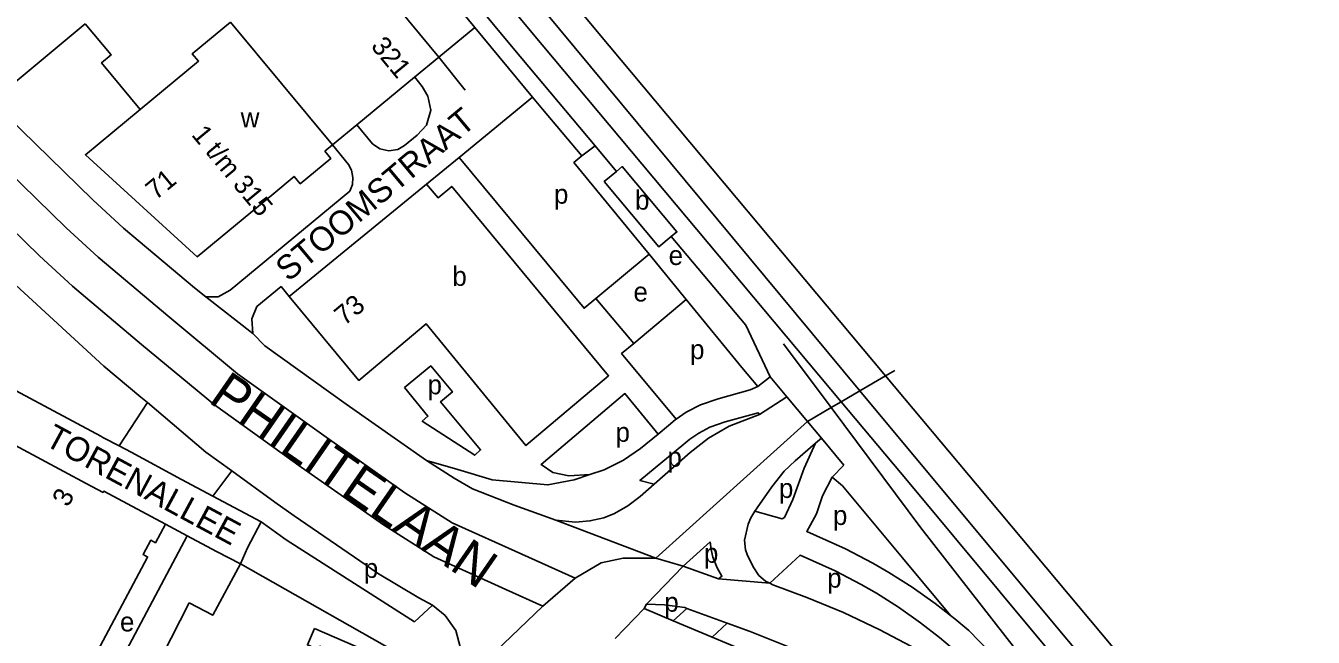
# Model space of a CAD drawing. Extents: x 159261 to 160849, y 382514 to 384534.
# Drawn here: x 160141.9 to 160408, y 383983.6 to 384110.1 of the extents above; entities that cross this region are included whole.
import ezdxf

# ---------------------------------------------------------------- set-up
doc = ezdxf.new("R2010")
doc.units = 0
for name, color, linetype in [('BLT_Basislijn', 7, 'Continuous'), ('BLT_Bebouwing', 7, 'Continuous'), ('BLT_Centroide', 7, 'Continuous'), ('BLT_Huisnummer', 7, 'Continuous'), ('BLT_Huisnummer_reeks', 7, 'Continuous'), ('BLT_Onderverdeling_panden', 7, 'Continuous'), ('BLT_Spoorlijn', 7, 'Continuous'), ('BLT_Straatnaam', 7, 'Continuous'), ('BLT_Straatnaam_hoofdweg', 7, 'Continuous'), ('BLT_Vlakafsluiter', 7, 'Continuous')]:
    doc.layers.add(name, color=color, linetype=linetype)

msp = doc.modelspace()

# ---------------------------------------------------------------- linework, layer by layer
at = {"layer": 'BLT_Basislijn'}
for p, q in [((160118.37, 384250), (160234.74, 384109.69)), ((160234.74, 384109.69), (160246.65, 384095.32)), ((160231.48, 384082.83), (160246.65, 384095.32)), ((160246.65, 384095.32), (160248.73, 384092.81)), ((160248.73, 384092.81), (160256.84, 384083.14)), ((160205.3, 384085.42), (160203.7, 384084.15)), ((160256.84, 384083.14), (160259.57, 384085.26)), ((160259.57, 384085.26), (160264.02, 384079.95)), ((160224.75, 384077.33), (160231.48, 384082.83)), ((160270.72, 384062.83), (160259.73, 384053.65)), ((160270.72, 384062.83), (160278.41, 384053.44)), ((160102.84, 384054.41), (160157.4, 384025.16)), ((160267.55, 384044.36), (160259.73, 384053.65)), ((160278.41, 384053.44), (160267.55, 384044.36)), ((160293.18, 384035.43), (160295.78, 384037.44)), ((160295.78, 384037.44), (160299.21, 384033.34)), ((160161.18, 384023.17), (160167.07, 384032.13)), ((160167.07, 384032.13), (160165.71, 384033.28)), ((160179.1, 384021.91), (160167.07, 384032.13)), ((160293.59, 384029.7), (160299.21, 384033.34)), ((160299.21, 384033.34), (160303.46, 384028.24)), ((160272.16, 383999.98), (160303.46, 384028.24)), ((160303.46, 384028.24), (160306.34, 384024.78)), ((160272.59, 384025.63), (160268.99, 384022.66)), ((160305.15, 384023.76), (160306.34, 384024.78)), ((160306.34, 384024.78), (160311, 384019.21)), ((160161.18, 384023.17), (160163.71, 384021.85)), ((160163.71, 384021.85), (160174.09, 384016.22)), ((160184.49, 384018), (160179.1, 384021.91)), ((160308.59, 384016.7), (160311, 384019.21)), ((160174.09, 384016.22), (160180.58, 384012.76)), ((160180.58, 384012.76), (160184.49, 384018)), ((160193.4, 384011.55), (160184.49, 384018)), ((160180.58, 384012.76), (160190.53, 384007.46)), ((160170.75, 384006.97), (160175.26, 384004.56)), ((160187.71, 384002.1), (160190.53, 384007.46)), ((160190.53, 384007.46), (160195.72, 384003.74)), ((160154.31, 383965.19), (160175.26, 384004.56)), ((160175.26, 384004.56), (160181.31, 384001.34)), ((160196.7, 384003.12), (160195.72, 384003.74)), ((160222.28, 383986.77), (160196.7, 384003.12)), ((160277.77, 383998.3), (160283.35, 384003.34)), ((160181.31, 384001.34), (160186.29, 383998.82)), ((160186.29, 383998.82), (160187.71, 384002.1)), ((160222.74, 383978.12), (160186.29, 383998.82)), ((160225.95, 383990.21), (160222.28, 383986.77)), ((160275.68, 383987.02), (160278.52, 383989.58)), ((160283.76, 383983.63), (160286.87, 383986.52))]:
    msp.add_line(p, q, dxfattribs=at)
for points in [[(160174.89, 384187.05), (160242.64, 384105.44), (160259.57, 384085.26)], [(160171.64, 384049.7), (160156.83, 384062.22), (160150.22, 384068.27), (160144.19, 384074.22), (160127.97, 384089.99), (160115.83, 384102.38), (160099.93, 384118.05)], [(160165.85, 384044.12), (160151.54, 384056.21), (160144.71, 384062.47), (160138.59, 384068.51), (160122.33, 384084.33), (160110.17, 384096.73), (160097.5, 384109.21)], [(160154.2, 384110.43), (160159.52, 384104.01), (160157.58, 384102.4), (160165.55, 384092.77)], [(160210.31, 384089.56), (160213.58, 384085.67), (160215.11, 384084.62), (160216.93, 384084.2), (160218.79, 384084.46), (160220.21, 384085.28), (160222.79, 384087.43), (160224.75, 384089.52), (160225.64, 384092.62), (160225.03, 384095.52), (160223.81, 384097.51), (160222.29, 384099.45)], [(160179.09, 384054.02), (160176.76, 384055.85), (160176.76, 384055.85), (160162.11, 384068.23), (160155.73, 384074.07), (160149.79, 384079.94), (160138.04, 384091.36)], [(160184.17, 384055.36), (160189.71, 384060.01), (160208.85, 384075.87), (160209.44, 384077.21), (160209.48, 384078.71), (160209.19, 384080.18), (160208.6, 384081.4), (160205.3, 384085.42)], [(160231.48, 384082.83), (160257.31, 384051.63), (160259.73, 384053.65)], [(160256.84, 384083.14), (160255.21, 384081.77), (160270.72, 384062.83)], [(160116.95, 384077.92), (160135.41, 384060.43), (160158.05, 384039.65), (160165.71, 384033.28)], [(160275.32, 384066.47), (160290.71, 384048.11), (160295.78, 384037.44)], [(160188.8, 384046.41), (160188.61, 384049.43), (160189.69, 384052), (160194.67, 384056.12), (160196.33, 384054.1)], [(160184.17, 384055.36), (160181.69, 384053.99), (160179.09, 384054.02)], [(160278.41, 384053.44), (160289.93, 384039.38), (160293.18, 384035.43)], [(160191.3, 384043.88), (160188.8, 384046.41)], [(160191.3, 384043.88), (160208.11, 384031.82), (160224.7, 384020.14)], [(160267.55, 384044.36), (160265.05, 384042.27), (160276.3, 384028.68)], [(160185.66, 384038.08), (160203.48, 384025.3), (160220.25, 384013.48), (160230.06, 384007.28), (160244.4, 384000.77), (160255.46, 383995.81)], [(160293.18, 384035.43), (160291.62, 384034.74), (160284.99, 384032.91), (160281.35, 384031.66), (160278.41, 384030.14), (160276.3, 384028.68)], [(160180.88, 384031.66), (160198.84, 384018.78), (160215.81, 384006.83), (160226.25, 384000.22), (160241.11, 383993.48), (160248.76, 383990.05)], [(160272.59, 384025.63), (160265.73, 384033.98), (160248.42, 384019.33), (160250.81, 384017.68), (160254.15, 384016.97), (160258.46, 384017.23)], [(160293.59, 384029.7), (160293.3, 384030.02), (160286.47, 384028.13), (160283.32, 384027.05), (160280.99, 384025.84), (160279.15, 384024.57), (160277.95, 384023.56), (160268.84, 384016.05), (160271.8, 384015.26)], [(160271.8, 384015.26), (160279.26, 384021.83), (160283.04, 384024.8), (160287.26, 384027.24), (160293.59, 384029.7)], [(160276.3, 384028.68), (160276.11, 384028.55), (160274.75, 384027.4), (160272.59, 384025.63)], [(160157.4, 384025.16), (160157.8, 384024.94), (160161.18, 384023.17)], [(160292.61, 384009.66), (160298.26, 384008.1), (160298.73, 384008.39), (160300.46, 384012.08), (160302.79, 384018.59), (160305.15, 384023.76)], [(160292.61, 384009.66), (160293.07, 384010.4), (160296.08, 384014.69), (160298.67, 384017.97), (160300.91, 384020.09), (160305.15, 384023.76)], [(160258.46, 384017.23), (160261.43, 384018.23), (160265.44, 384020.2), (160268.99, 384022.66)], [(160224.7, 384020.14), (160231.23, 384018.31), (160238.31, 384016.14), (160249.81, 384015.12), (160255.26, 384016.14), (160258.46, 384017.23)], [(160224.7, 384020.14), (160230.47, 384016.49), (160234.24, 384014.33), (160242.87, 384010.91), (160251.43, 384007.84)], [(160308.59, 384016.7), (160306.56, 384012.84), (160305.32, 384009.14), (160304.1, 384006.87), (160303.32, 384005.46), (160311.36, 384001.87), (160316.99, 383998.9), (160320.3, 383997), (160325.11, 383993.95), (160329.85, 383990.58), (160333.04, 383988.12)], [(160308.59, 384016.7), (160310.71, 384014.9), (160323.14, 384000), (160333.04, 383988.12)], [(160251.43, 384007.84), (160255.53, 384007.39), (160258.49, 384007.66), (160261.38, 384008.31), (160263.6, 384009.17), (160266.37, 384010.81), (160268.89, 384012.7), (160271.8, 384015.26)], [(160212.25, 383998.48), (160197.34, 384008.69), (160193.4, 384011.55)], [(160295.69, 383994.76), (160294.82, 383995.21), (160293.39, 383996.39), (160292.24, 383998.16), (160290.98, 384000.71), (160290.67, 384001.71), (160290.47, 384003.66), (160291.19, 384006.99), (160291.75, 384008.28), (160292.61, 384009.66)], [(160285.06, 383995.67), (160285.8, 383996.23), (160284.8, 383997.94), (160283.93, 384000.18), (160283.59, 384001.76), (160283.35, 384003.34)], [(160295.69, 383994.76), (160301.93, 384000.61), (160309.17, 383997.37), (160314.58, 383994.52), (160317.71, 383992.72), (160322.32, 383989.8), (160326.87, 383986.56), (160330.79, 383983.55), (160333.38, 383981.34), (160339.66, 383974.9), (160348.73, 383962.96)], [(160186.29, 383998.82), (160180.56, 383988.17), (160175.69, 383990.75)], [(160225.95, 383990.21), (160223.17, 383991.73), (160214.59, 383996.88), (160212.25, 383998.48)], [(160277.77, 383998.3), (160285.06, 383995.67)], [(160348.73, 383962.96), (160346.49, 383965.33), (160341.87, 383969.77), (160337.56, 383973.38), (160331.71, 383977.64), (160324.82, 383981.77), (160318.43, 383985.17), (160310.9, 383988.71), (160303.32, 383991.81), (160296.29, 383994.45), (160295.69, 383994.76)], [(160175.69, 383990.75), (160166.37, 383972.48), (160206.42, 383951.14)], [(160226.9, 383969.16), (160229.64, 383973.7), (160230.83, 383976.82), (160231.66, 383981.66), (160230.82, 383985.02), (160228.58, 383988.13), (160226, 383990.27)], [(160269.74, 383989.52), (160270.2, 383990.45)], [(160269.74, 383989.52), (160275.68, 383987.02)], [(160270.2, 383990.45), (160273.94, 383990.28), (160278.09, 383989.74), (160278.52, 383989.58)], [(160278.52, 383989.58), (160286.87, 383986.52)], [(160275.68, 383987.02), (160283.76, 383983.63)], [(160286.87, 383986.52), (160291.63, 383984.77), (160303.69, 383979.95), (160312.83, 383975.66), (160320.88, 383971.44), (160326.76, 383967.95), (160333.31, 383962.93), (160338.59, 383957.82), (160342.3, 383953.3)], [(160333.04, 383988.12), (160333.93, 383987.44), (160336.8, 383985), (160343.45, 383978.17), (160352.67, 383966.04)], [(160283.76, 383983.63), (160288.85, 383981.49), (160306.85, 383973.71), (160325.89, 383964.72), (160335.85, 383958.48), (160342.3, 383953.3)]]:
    msp.add_lwpolyline(points, dxfattribs=at)
for points in [[(160220.18, 384035.24), (160225.59, 384039.73), (160230.08, 384034.34), (160227.65, 384032.31), (160235.92, 384022.34), (160234.71, 384021.24), (160223.85, 384028.29), (160225.01, 384029.32)], [(160201.61, 383985.44), (160200.12, 383982.01), (160202.3, 383981.06), (160202.65, 383981.73), (160208.5, 383979.18), (160208.2, 383978.43), (160210.41, 383977.49), (160211.9, 383980.96)]]:
    msp.add_lwpolyline(points, close=True, dxfattribs=at)
at = {"layer": 'BLT_Bebouwing'}
for p, q in [((160144.08, 384203.86), (160227.28, 384103.58)), ((160227.28, 384103.58), (160222.28, 384099.45)), ((160222.28, 384099.45), (160210.31, 384089.56)), ((160210.31, 384089.56), (160205.3, 384085.42)), ((160224.75, 384077.33), (160196.33, 384054.1)), ((160133.95, 384026.36), (160154.39, 384015.4)), ((160154.39, 384015.4), (160157.89, 384013.52))]:
    msp.add_line(p, q, dxfattribs=at)
for points in [[(160128.3, 384132.77), (160115.17, 384121.9), (160139.27, 384098.07), (160154.2, 384110.43)], [(160184.23, 384110.83), (160176.32, 384104.27), (160177.6, 384102.75), (160165.55, 384092.77)], [(160165.55, 384092.77), (160154.23, 384083.39), (160177.34, 384062.3), (160193.14, 384075.4)], [(160193.14, 384075.4), (160197.36, 384078.9), (160198.63, 384077.38), (160204.97, 384082.61), (160203.7, 384084.15)], [(160275.32, 384066.47), (160272.76, 384064.32), (160261.47, 384077.82), (160264.02, 384079.95)], [(160264.02, 384079.95), (160265.2, 384080.94), (160276.49, 384067.44), (160275.32, 384066.47)], [(160196.33, 384054.1), (160210.75, 384036.71), (160224.65, 384048.42), (160245.28, 384023.23), (160262.36, 384037.68), (160229.96, 384076.83), (160227.11, 384074.48), (160224.75, 384077.33)], [(160157.89, 384013.52), (160158.03, 384013.79), (160170.75, 384006.97)], [(160170.75, 384006.97), (160168.71, 384003.16), (160167.74, 384003.68), (160166.14, 384000.69), (160167.11, 384000.17), (160167.02, 384000), (160149.32, 383966.89), (160147.2, 383968.02), (160145.25, 383964.37)]]:
    msp.add_lwpolyline(points, dxfattribs=at)
at = {"layer": 'BLT_Onderverdeling_panden'}
msp.add_line((160205.3, 384085.42), (160184.23, 384110.83), dxfattribs=at)
at = {"layer": 'BLT_Spoorlijn'}
for p, q in [((160248.87, 384113.45), (160314.32, 384034.57)), ((160246.47, 384108.66), (160310.47, 384032.32)), ((160262.49, 384105.89), (160319.62, 384037.65)), ((160308.36, 384031.09), (160298.54, 384044.27)), ((160319.62, 384037.65), (160338.53, 384015.06)), ((160314.32, 384034.57), (160327.3, 384018.93)), ((160310.47, 384032.32), (160324.17, 384015.98))]:
    msp.add_line(p, q, dxfattribs=at)
for points in [[(160178.72, 384190.28), (160246.47, 384108.66)], [(160193.63, 384188.43), (160262.49, 384105.89)], [(160774.07, 383689.35), (160758.29, 383693.26), (160718.02, 383705.41), (160675.49, 383721.23), (160628.65, 383742.18), (160584.54, 383765.64), (160543.02, 383791.57), (160502.07, 383820.76), (160463.28, 383852.68), (160428.74, 383885.16), (160394.2, 383922.62), (160361.64, 383961.7), (160326.88, 384006.24), (160308.36, 384031.09)], [(160327.3, 384018.93), (160387.16, 383947.1)], [(160324.17, 384015.98), (160381.64, 383946.92)], [(160338.53, 384015.06), (160392.5, 383950.6)]]:
    msp.add_lwpolyline(points, dxfattribs=at)
at = {"layer": 'BLT_Vlakafsluiter'}
for p, q in [((160227.28, 384103.58), (160234.74, 384109.69)), ((160232.72, 384096.75), (160227.28, 384103.58)), ((160179.09, 384054.02), (160188.8, 384046.41)), ((160185.66, 384038.08), (160171.64, 384049.7)), ((160165.85, 384044.12), (160180.88, 384031.66)), ((160314.32, 384034.57), (160319.62, 384037.65)), ((160319.62, 384037.65), (160321.55, 384038.78)), ((160310.47, 384032.32), (160314.32, 384034.57)), ((160308.36, 384031.09), (160310.47, 384032.32)), ((160303.46, 384028.24), (160308.36, 384031.09)), ((160251.43, 384007.84), (160272.16, 383999.98)), ((160272.16, 383999.98), (160277.77, 383998.3)), ((160270.2, 383990.45), (160277.77, 383998.3)), ((160248.76, 383990.05), (160255.46, 383995.81)), ((160295.69, 383994.76), (160285.06, 383995.67)), ((160226.9, 383969.16), (160248.76, 383990.05)), ((160269.74, 383989.52), (160263.7, 383983.37))]:
    msp.add_line(p, q, dxfattribs=at)
msp.add_lwpolyline([(160255.46, 383995.81), (160260.81, 383999.03), (160265.41, 383999.97), (160272.16, 383999.98)], dxfattribs=at)

# ---------------------------------------------------------------- texts
at = {"layer": 'BLT_Centroide'}
for s, p in [('w', (160186.33, 384089.05)), ('p', (160251.08, 384073.26)), ('b', (160267.84, 384072.03)), ('e', (160274.78, 384060.58)), ('b', (160230.08, 384056.27)), ('e', (160267.51, 384053.04)), ('p', (160279.21, 384041.12)), ('p', (160224.95, 384033.84)), ('p', (160263.8, 384024.02)), ('p', (160274.54, 384018.88)), ('p', (160297.58, 384012.41)), ('p', (160308.75, 384006.82)), ('p', (160282.08, 383999.01)), ('p', (160211.77, 383995.88)), ('p', (160307.56, 383993.86)), ('p', (160273.88, 383988.88)), ('e', (160161.37, 383984.81))]:
    msp.add_text(s, height=4, dxfattribs=at).set_placement(p)
at = {"layer": 'BLT_Huisnummer'}
for s, rotation, p in [('321', 309.6073, (160213.07, 384105.75)), ('73', 39.6073, (160207.76, 384047.91)), ('3', 61.7845, (160150.66, 384010.35))]:
    msp.add_text(s, height=4, rotation=rotation, dxfattribs=at).set_placement(p)
at = {"layer": 'BLT_Huisnummer_reeks'}
for s, rotation, p in [('1 t/m 315', 309.6073, (160175.99, 384087.46)), ('71', 39.6073, (160168.77, 384073.88))]:
    msp.add_text(s, height=4, rotation=rotation, dxfattribs=at).set_placement(p)
at = {"layer": 'BLT_Straatnaam'}
for s, rotation, p in [('STOOMSTRAAT', 39.9468, (160196.19, 384056.97)), ('TORENALLEE', 331.6436, (160145.54, 384023.48))]:
    msp.add_text(s, height=5, rotation=rotation, dxfattribs=at).set_placement(p)
at = {"layer": 'BLT_Straatnaam_hoofdweg'}
msp.add_text('PHILITELAAN', height=8, rotation=325.279, dxfattribs=at).set_placement((160179.39, 384032.34))

doc.saveas('drawing.dxf')
